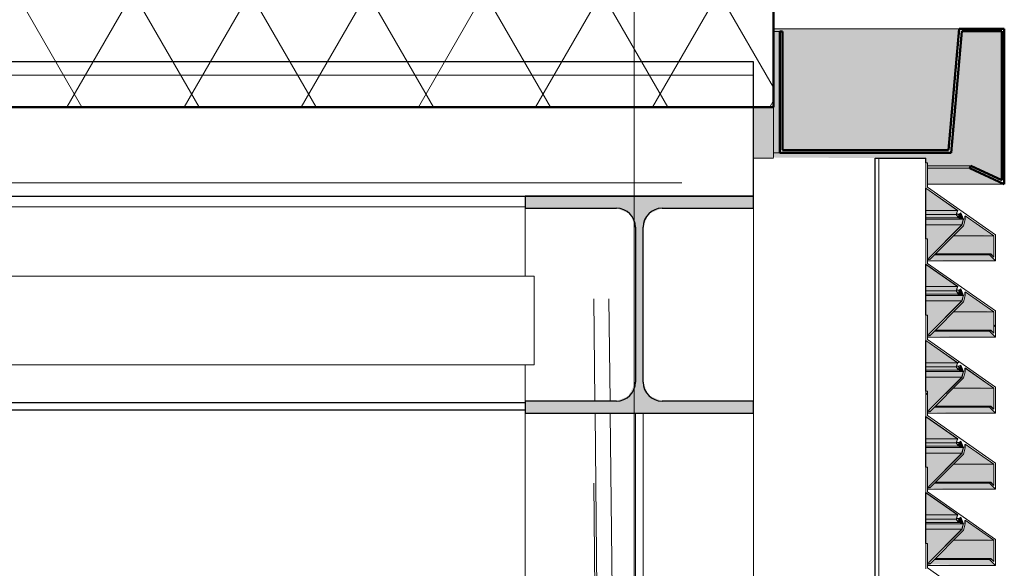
# Model space of a CAD drawing. Extents: x 50445 to 145605, y -10968 to 41989.
# Tile 331 of 338: x 129212 to 129988, y 22184 to 22616. Entities that reach past the tile are written whole.
import ezdxf

# ---------------------------------------------------------------- set-up
doc = ezdxf.new("R2010")
doc.units = 0
doc.header["$LTSCALE"] = 414.30304
doc.header["$MEASUREMENT"] = 0
for name, pattern in [('gestippeld', [6.35, 3.175, -3.175]), ('gestippeld_2_', [6.35, 3.175, -3.175]), ('stramien', [22.225, 12.7, -3.175, 3.175, -3.175])]:
    doc.linetypes.add(name, pattern=pattern)
doc.layers.get('0').update_dxf_attribs({"linetype": 'CONTINUOUS'})
for name, color, linetype, lineweight in [('A-DETL-LLIN', 3, 'CONTINUOUS', 18), ('A-FLOR-OTLN', 6, 'CONTINUOUS', 18), ('A-FLOR-OVHD', 8, 'gestippeld_2_', 18), ('A-GENM', 6, 'CONTINUOUS', 18), ('A-ROOF', 4, 'CONTINUOUS', 18), ('A-ROOF-PATT', 8, 'CONTINUOUS', 18), ('S-BEAM', 4, 'CONTINUOUS', 18), ('S-COLS', 6, 'CONTINUOUS', 18), ('S-COLS-HIDN', 5, 'gestippeld_2_', 18), ('S-GRID', 1, 'CONTINUOUS', 18)]:
    doc.layers.add(name, color=color, linetype=linetype, lineweight=lineweight)
pattern_1 = [(45, (33645.6, 9397.6), (-449.013, 449.013), []), (45, (33804.3, 9397.6), (6e-14, 898.026), []), (45, (33486.8, 9397.6), (6e-14, 898.026), [])]

# ---------------------------------------------------------------- blocks, each defined once
blk = doc.blocks.new('21_KU_schoepenwand element techniekruimte 285 mm hoek laag - Type-2483130-plotview doorsnede C C  -  1 op 100')
at = {"layer": 'A-GENM'}
h = blk.add_hatch(color=256, dxfattribs=at)
h.paths.add_polyline_path([(48771.75, 21798.7), (48746.77, 21816.19), (48746.77, 21798.7), (48748.15, 21798.7)], flags=0)
h.paths.add_polyline_path([(48706.6, 21798.7), (48706.77, 21798.7), (48706.6, 21816.3)], flags=0)
h = blk.add_hatch(color=256, dxfattribs=at)
h.paths.add_polyline_path([(48746.77, 21795.49), (48770.73, 21795.9), (48770.73, 21798.7), (48746.77, 21798.7)], flags=0)
h.paths.add_polyline_path([(48706.6, 21795.49), (48706.77, 21795.49), (48706.6, 21798.7)], flags=0)
h = blk.add_hatch(color=256, dxfattribs=at)
h.paths.add_polyline_path([(48772.52, 21792.83), (48770.58, 21795.49), (48746.77, 21795.49), (48746.77, 21792.83), (48771.89, 21792.83)], flags=0)
h.paths.add_polyline_path([(48706.6, 21792.83), (48706.77, 21792.83), (48706.6, 21795.49)], flags=0)
h = blk.add_hatch(color=256, dxfattribs=at)
h.paths.add_polyline_path([(48801.61, 21758.95), (48801.49, 21759.22), (48800.37, 21760.19)], flags=0)
h.paths.add_polyline_path([(48749.7, 21760), (48749.77, 21760.08), (48748.85, 21760.99), (48775.28, 21787.42), (48775.13, 21787.42), (48748.85, 21760.84)], flags=0)
h.paths.add_polyline_path([(48800.37, 21762.03), (48799.33, 21779.5), (48800.22, 21778.77), (48800.23, 21762.1)], flags=0)
h.paths.add_polyline_path([(48776.18, 21791.79), (48776.26, 21791.95), (48775.28, 21794.07)], flags=0)
h.paths.add_polyline_path([(48772.52, 21792.83), (48771.89, 21793.9), (48771.89, 21795.75), (48770.73, 21795.29), (48771.89, 21793.69)], flags=0)
h.paths.add_polyline_path([(48772.42, 21795.9), (48772.55, 21795.98), (48771.89, 21798.09)], flags=0)
h.paths.add_polyline_path([(48771.92, 21798.58), (48771.89, 21798.7), (48771.89, 21798.6)], flags=0)
h = blk.add_hatch(color=256, dxfattribs=at)
h.paths.add_polyline_path([(48772.42, 21795.9), (48771.1, 21796.91), (48771.89, 21795.79)], flags=0)
h.paths.add_polyline_path([(48774.3, 21791.79), (48776.18, 21791.79), (48774.16, 21796.82), (48772.56, 21795.9), (48771.75, 21792.83), (48774.16, 21791.79)], flags=0)
for points in [[(48775.13, 21787.42), (48775.13, 21791.79), (48746.77, 21791.79), (48746.77, 21787.42), (48771.89, 21787.42)], [(48748.71, 21760.99), (48775.13, 21787.42), (48746.77, 21787.42), (48746.77, 21776.3), (48748.15, 21776.3), (48748.15, 21760.99)], [(48777.73, 21778.77), (48799.18, 21779.5), (48777.58, 21794.31), (48776.54, 21791.77), (48777.58, 21791.05), (48775.13, 21785.29), (48768.61, 21778.77), (48776.54, 21778.77)], [(48800.22, 21762.1), (48800.22, 21778.77), (48768.61, 21778.77), (48754.34, 21764.5), (48797.05, 21763.65), (48800.18, 21762.12)], [(48796.91, 21763.65), (48797.05, 21764.5), (48776.54, 21763.65)], [(48797.05, 21758.95), (48801.61, 21758.95), (48796.91, 21763.65), (48753.5, 21763.65), (48748.71, 21760), (48776.54, 21758.95)], [(48777.73, 21718.77), (48799.18, 21719.5), (48777.58, 21734.31), (48776.54, 21731.77), (48777.58, 21731.05), (48775.13, 21725.29), (48768.61, 21718.77), (48776.54, 21718.77)], [(48775.13, 21727.42), (48775.13, 21731.79), (48746.77, 21731.79), (48746.77, 21727.42), (48771.89, 21727.42)], [(48748.15, 21700.99), (48749.84, 21702.13), (48775.13, 21727.42), (48746.77, 21727.42), (48746.77, 21716.3), (48748.15, 21716.3)], [(48800.22, 21702.1), (48800.22, 21718.77), (48768.61, 21718.77), (48754.34, 21704.5), (48797.05, 21703.65), (48800.18, 21702.12)], [(48797.05, 21698.95), (48801.61, 21698.95), (48796.91, 21703.65), (48753.5, 21703.65), (48748.71, 21700), (48776.54, 21698.95)], [(48796.91, 21703.65), (48797.05, 21704.5), (48776.54, 21703.65)], [(48775.13, 21667.42), (48775.13, 21671.79), (48746.77, 21671.79), (48746.77, 21667.42), (48771.89, 21667.42)], [(48777.73, 21658.77), (48799.18, 21659.5), (48777.58, 21674.31), (48776.54, 21671.77), (48777.58, 21671.05), (48775.13, 21665.29), (48768.61, 21658.77), (48776.54, 21658.77)], [(48748.71, 21640.99), (48775.13, 21667.42), (48746.77, 21667.42), (48746.77, 21656.3), (48748.15, 21656.3), (48748.15, 21640.99)], [(48800.22, 21642.1), (48800.22, 21658.77), (48768.61, 21658.77), (48754.34, 21644.5), (48797.05, 21643.65), (48800.18, 21642.12)], [(48797.05, 21638.95), (48801.61, 21638.95), (48796.91, 21643.65), (48753.5, 21643.65), (48748.71, 21640), (48776.54, 21638.95)], [(48796.91, 21643.65), (48797.05, 21644.5), (48776.54, 21643.65)], [(48775.13, 21607.42), (48775.13, 21611.79), (48746.77, 21611.79), (48746.77, 21607.42), (48771.89, 21607.42)], [(48800.22, 21598.77), (48777.58, 21614.31), (48776.54, 21611.77), (48777.58, 21611.05), (48775.13, 21605.29), (48768.61, 21598.77), (48777.73, 21598.77)], [(48748.15, 21580.99), (48749.84, 21582.13), (48775.13, 21607.42), (48746.77, 21607.42), (48746.77, 21596.3), (48748.15, 21596.3), (48748.15, 21592.28)], [(48800.22, 21582.1), (48800.22, 21598.77), (48768.61, 21598.77), (48754.34, 21584.5), (48797.05, 21583.65), (48800.18, 21582.12)], [(48797.05, 21578.95), (48801.61, 21578.95), (48796.91, 21583.65), (48753.5, 21583.65), (48748.71, 21580), (48776.54, 21578.95)], [(48777.73, 21538.77), (48799.18, 21539.5), (48777.58, 21554.31), (48776.54, 21551.77), (48777.58, 21551.05), (48775.13, 21545.29), (48768.61, 21538.77), (48776.54, 21538.77)], [(48775.13, 21547.42), (48775.13, 21551.79), (48746.77, 21551.79), (48746.77, 21547.42), (48771.89, 21547.42)], [(48748.71, 21520.99), (48775.13, 21547.42), (48746.77, 21547.42), (48746.77, 21536.3), (48748.15, 21536.3), (48748.15, 21520.99)], [(48800.22, 21522.1), (48800.22, 21538.77), (48768.61, 21538.77), (48754.34, 21524.5), (48797.05, 21523.65), (48800.18, 21522.12)], [(48797.05, 21518.95), (48801.61, 21518.95), (48796.91, 21523.65), (48753.5, 21523.65), (48748.71, 21520), (48776.54, 21518.95)], [(48796.91, 21523.65), (48797.05, 21524.5), (48776.54, 21523.65)]]:
    blk.add_hatch(color=256, dxfattribs=at).paths.add_polyline_path(points, flags=0)
h = blk.add_hatch(color=256, dxfattribs=at)
h.paths.add_polyline_path([(48771.75, 21738.7), (48746.77, 21756.19), (48746.77, 21738.7), (48748.15, 21738.7)], flags=0)
h.paths.add_polyline_path([(48706.6, 21738.7), (48706.77, 21738.7), (48706.6, 21756.3)], flags=0)
h = blk.add_hatch(color=256, dxfattribs=at)
h.paths.add_polyline_path([(48746.77, 21735.49), (48770.73, 21735.9), (48770.73, 21738.7), (48746.77, 21738.7)], flags=0)
h.paths.add_polyline_path([(48706.6, 21735.49), (48706.77, 21735.49), (48706.6, 21738.7)], flags=0)
h = blk.add_hatch(color=256, dxfattribs=at)
h.paths.add_polyline_path([(48706.6, 21732.83), (48706.77, 21732.83), (48706.6, 21735.36)], flags=0)
h.paths.add_polyline_path([(48771.89, 21732.83), (48771.89, 21733.69), (48770.58, 21735.49), (48746.77, 21735.36), (48746.77, 21732.83), (48770.73, 21732.83)], flags=0)
h = blk.add_hatch(color=256, dxfattribs=at)
h.paths.add_polyline_path([(48801.61, 21698.95), (48801.49, 21699.22), (48800.37, 21700.19)], flags=0)
h.paths.add_polyline_path([(48749.7, 21700), (48749.77, 21700.08), (48748.85, 21700.99), (48775.28, 21727.42), (48775.13, 21727.42), (48748.85, 21700.84)], flags=0)
h.paths.add_polyline_path([(48800.37, 21702.03), (48799.33, 21719.5), (48800.22, 21718.77), (48800.23, 21702.1)], flags=0)
h.paths.add_polyline_path([(48776.18, 21731.79), (48776.26, 21731.95), (48775.28, 21734.07)], flags=0)
h.paths.add_polyline_path([(48772.52, 21732.83), (48771.89, 21733.9), (48771.89, 21735.75), (48770.73, 21735.29), (48771.89, 21733.69)], flags=0)
h.paths.add_polyline_path([(48772.42, 21735.9), (48772.55, 21735.98), (48771.89, 21738.09)], flags=0)
h.paths.add_polyline_path([(48771.92, 21738.58), (48771.89, 21738.7), (48771.89, 21738.6)], flags=0)
h = blk.add_hatch(color=256, dxfattribs=at)
h.paths.add_polyline_path([(48772.42, 21735.9), (48771.1, 21736.91), (48771.89, 21735.79)], flags=0)
h.paths.add_polyline_path([(48772.52, 21731.79), (48776.18, 21731.79), (48774.16, 21736.82), (48772.58, 21735.36), (48771.75, 21732.83), (48771.89, 21731.79)], flags=0)
h = blk.add_hatch(color=256, dxfattribs=at)
h.paths.add_polyline_path([(48771.75, 21678.7), (48746.77, 21696.19), (48746.77, 21678.7), (48748.15, 21678.7)], flags=0)
h.paths.add_polyline_path([(48706.6, 21678.7), (48706.77, 21678.7), (48706.6, 21696.3)], flags=0)
h = blk.add_hatch(color=256, dxfattribs=at)
h.paths.add_polyline_path([(48746.77, 21675.49), (48770.73, 21675.9), (48770.73, 21678.7), (48746.77, 21678.7)], flags=0)
h.paths.add_polyline_path([(48706.6, 21675.49), (48706.77, 21675.49), (48706.6, 21678.7)], flags=0)
h = blk.add_hatch(color=256, dxfattribs=at)
h.paths.add_polyline_path([(48801.61, 21638.95), (48801.49, 21639.22), (48800.37, 21640.19)], flags=0)
h.paths.add_polyline_path([(48749.7, 21640), (48749.77, 21640.08), (48748.85, 21640.99), (48775.28, 21667.42), (48775.13, 21667.42), (48748.85, 21640.84)], flags=0)
h.paths.add_polyline_path([(48800.37, 21642.03), (48799.33, 21659.5), (48800.22, 21658.77), (48800.23, 21642.1)], flags=0)
h.paths.add_polyline_path([(48776.18, 21671.79), (48776.26, 21671.95), (48775.28, 21674.07)], flags=0)
h.paths.add_polyline_path([(48772.52, 21672.83), (48771.89, 21673.9), (48771.89, 21675.75), (48770.73, 21675.29), (48771.89, 21673.69)], flags=0)
h.paths.add_polyline_path([(48772.42, 21675.9), (48772.55, 21675.98), (48771.89, 21678.09)], flags=0)
h.paths.add_polyline_path([(48771.92, 21678.58), (48771.89, 21678.7), (48771.89, 21678.6)], flags=0)
h = blk.add_hatch(color=256, dxfattribs=at)
h.paths.add_polyline_path([(48772.52, 21672.83), (48770.58, 21675.49), (48746.77, 21675.49), (48746.77, 21672.83), (48771.89, 21672.83)], flags=0)
h.paths.add_polyline_path([(48706.6, 21672.83), (48706.77, 21672.83), (48706.6, 21675.49)], flags=0)
h = blk.add_hatch(color=256, dxfattribs=at)
h.paths.add_polyline_path([(48772.42, 21675.9), (48771.1, 21676.91), (48771.89, 21675.79)], flags=0)
h.paths.add_polyline_path([(48774.3, 21671.79), (48776.18, 21671.79), (48774.16, 21676.82), (48772.59, 21675.18), (48771.75, 21672.83), (48774.16, 21671.79)], flags=0)
h = blk.add_hatch(color=256, dxfattribs=at)
h.paths.add_polyline_path([(48771.75, 21618.7), (48746.77, 21636.19), (48746.77, 21618.7), (48748.15, 21618.7)], flags=0)
h.paths.add_polyline_path([(48706.6, 21618.7), (48706.77, 21618.7), (48706.6, 21636.3)], flags=0)
h = blk.add_hatch(color=256, dxfattribs=at)
h.paths.add_polyline_path([(48746.77, 21615.49), (48770.73, 21615.9), (48770.73, 21618.7), (48746.77, 21618.7)], flags=0)
h.paths.add_polyline_path([(48706.6, 21615.49), (48706.77, 21615.49), (48706.6, 21618.7)], flags=0)
h = blk.add_hatch(color=256, dxfattribs=at)
h.paths.add_polyline_path([(48801.61, 21578.95), (48801.49, 21579.22), (48800.37, 21580.19)], flags=0)
h.paths.add_polyline_path([(48749.7, 21580), (48749.77, 21580.08), (48748.85, 21580.99), (48775.28, 21607.42), (48775.13, 21607.42), (48748.85, 21580.84)], flags=0)
h.paths.add_polyline_path([(48800.37, 21582.03), (48799.33, 21599.5), (48800.22, 21598.77), (48800.23, 21582.1)], flags=0)
h.paths.add_polyline_path([(48776.18, 21611.79), (48776.26, 21611.95), (48775.28, 21614.07)], flags=0)
h.paths.add_polyline_path([(48772.52, 21612.83), (48771.89, 21613.9), (48771.89, 21615.75), (48770.73, 21615.29), (48771.89, 21613.69)], flags=0)
h.paths.add_polyline_path([(48772.42, 21615.9), (48772.55, 21615.98), (48771.89, 21618.09)], flags=0)
h.paths.add_polyline_path([(48771.92, 21618.58), (48771.89, 21618.7), (48771.89, 21618.6)], flags=0)
h = blk.add_hatch(color=256, dxfattribs=at)
h.paths.add_polyline_path([(48772.42, 21615.9), (48771.1, 21616.91), (48771.89, 21615.79)], flags=0)
h.paths.add_polyline_path([(48774.3, 21611.79), (48776.18, 21611.79), (48774.16, 21616.82), (48772.56, 21615.9), (48771.75, 21612.83), (48774.16, 21611.79)], flags=0)
h = blk.add_hatch(color=256, dxfattribs=at)
h.paths.add_polyline_path([(48772.52, 21612.83), (48770.58, 21615.49), (48746.77, 21615.49), (48746.77, 21612.83), (48771.89, 21612.83)], flags=0)
h.paths.add_polyline_path([(48706.6, 21612.83), (48706.77, 21612.83), (48706.6, 21615.49)], flags=0)
h = blk.add_hatch(color=256, dxfattribs=at)
h.paths.add_polyline_path([(48771.75, 21558.7), (48746.77, 21576.19), (48746.77, 21558.7), (48748.15, 21558.7)], flags=0)
h.paths.add_polyline_path([(48706.6, 21558.7), (48706.77, 21558.7), (48706.6, 21576.3)], flags=0)
h = blk.add_hatch(color=256, dxfattribs=at)
h.paths.add_polyline_path([(48746.77, 21555.49), (48770.73, 21555.9), (48770.73, 21558.7), (48746.77, 21558.7)], flags=0)
h.paths.add_polyline_path([(48706.6, 21555.49), (48706.77, 21555.49), (48706.6, 21558.7)], flags=0)
h = blk.add_hatch(color=256, dxfattribs=at)
h.paths.add_polyline_path([(48772.52, 21552.83), (48770.58, 21555.49), (48746.77, 21555.49), (48746.77, 21552.83), (48771.89, 21552.83)], flags=0)
h.paths.add_polyline_path([(48706.6, 21552.83), (48706.77, 21552.83), (48706.6, 21555.49)], flags=0)
h = blk.add_hatch(color=256, dxfattribs=at)
h.paths.add_polyline_path([(48801.61, 21518.95), (48801.49, 21519.22), (48800.37, 21520.19)], flags=0)
h.paths.add_polyline_path([(48749.7, 21520), (48749.77, 21520.08), (48748.85, 21520.99), (48775.28, 21547.42), (48775.13, 21547.42), (48748.85, 21520.84)], flags=0)
h.paths.add_polyline_path([(48800.37, 21522.03), (48799.33, 21539.5), (48800.22, 21538.77), (48800.23, 21522.1)], flags=0)
h.paths.add_polyline_path([(48776.18, 21551.79), (48776.26, 21551.95), (48775.28, 21554.07)], flags=0)
h.paths.add_polyline_path([(48772.52, 21552.83), (48771.89, 21553.9), (48771.89, 21555.75), (48770.73, 21555.29), (48771.89, 21553.69)], flags=0)
h.paths.add_polyline_path([(48772.42, 21555.9), (48772.55, 21555.98), (48771.89, 21558.09)], flags=0)
h.paths.add_polyline_path([(48771.92, 21558.58), (48771.89, 21558.7), (48771.89, 21558.6)], flags=0)
h = blk.add_hatch(color=256, dxfattribs=at)
h.paths.add_polyline_path([(48772.42, 21555.9), (48771.1, 21556.91), (48771.89, 21555.79)], flags=0)
h.paths.add_polyline_path([(48775.28, 21551.79), (48776.18, 21551.79), (48774.16, 21556.82), (48772.56, 21555.9), (48771.75, 21552.83), (48775.13, 21551.79)], flags=0)
for p, q in [((48771.75, 21798.7), (48746.77, 21816.19)), ((48771.75, 21798.7), (48746.77, 21798.7)), ((48770.58, 21795.49), (48746.77, 21795.49)), ((48770.58, 21795.49), (48771.75, 21798.7)), ((48772.52, 21792.83), (48770.58, 21795.49)), ((48772.42, 21795.9), (48770.73, 21795.9)), ((48772.58, 21795.5), (48773.38, 21793.46)), ((48776.18, 21791.79), (48774.16, 21796.91)), ((48772.52, 21792.83), (48746.77, 21792.83)), ((48776.18, 21791.79), (48746.77, 21791.79)), ((48775.13, 21787.42), (48746.77, 21787.42)), ((48748.71, 21760.99), (48775.13, 21787.42)), ((48773.38, 21793.46), (48772.52, 21792.83)), ((48775.13, 21787.42), (48776.18, 21791.79)), ((48777.58, 21794.32), (48777.58, 21791.67)), ((48800.22, 21778.77), (48777.69, 21794.54)), ((48768.61, 21778.77), (48800.22, 21778.77)), ((48800.22, 21762.1), (48800.22, 21778.77)), ((48797.75, 21764.5), (48754.34, 21764.5)), ((48796.91, 21763.65), (48797.75, 21764.5)), ((48797.75, 21764.5), (48800.08, 21762.17)), ((48771.75, 21738.7), (48746.77, 21756.19)), ((48749.7, 21760), (48747.94, 21760)), ((48801.61, 21758.95), (48748.02, 21758.95)), ((48796.91, 21763.65), (48753.5, 21763.65)), ((48801.61, 21758.95), (48796.91, 21763.65)), ((48771.75, 21738.7), (48746.77, 21738.7)), ((48770.58, 21735.49), (48746.77, 21735.49)), ((48772.52, 21732.83), (48746.77, 21732.83)), ((48770.58, 21735.49), (48771.75, 21738.7)), ((48772.52, 21732.83), (48770.58, 21735.49)), ((48772.42, 21735.9), (48770.73, 21735.9)), ((48773.38, 21733.46), (48772.52, 21732.83)), ((48772.63, 21735.36), (48773.38, 21733.46)), ((48776.18, 21731.79), (48774.16, 21736.91)), ((48777.58, 21734.32), (48777.58, 21731.67)), ((48800.22, 21718.77), (48777.69, 21734.54)), ((48776.18, 21731.79), (48746.77, 21731.79)), ((48775.13, 21727.42), (48746.77, 21727.42)), ((48748.71, 21700.99), (48775.13, 21727.42)), ((48775.13, 21727.42), (48776.18, 21731.79)), ((48768.61, 21718.77), (48800.22, 21718.77)), ((48800.22, 21702.1), (48800.22, 21718.77)), ((48796.91, 21703.65), (48753.5, 21703.65)), ((48797.75, 21704.5), (48754.34, 21704.5)), ((48796.91, 21703.65), (48797.75, 21704.5)), ((48801.61, 21698.95), (48796.91, 21703.65)), ((48797.75, 21704.5), (48800.08, 21702.17)), ((48771.75, 21678.7), (48746.77, 21696.19)), ((48749.7, 21700), (48747.94, 21700)), ((48801.61, 21698.95), (48748.02, 21698.95)), ((48771.75, 21678.7), (48746.77, 21678.7)), ((48770.58, 21675.49), (48771.75, 21678.7)), ((48770.58, 21675.49), (48746.77, 21675.49)), ((48772.52, 21672.83), (48746.77, 21672.83)), ((48776.18, 21671.79), (48746.77, 21671.79)), ((48772.52, 21672.83), (48770.58, 21675.49)), ((48772.42, 21675.9), (48770.73, 21675.9)), ((48773.38, 21673.46), (48772.52, 21672.83)), ((48772.58, 21675.5), (48773.38, 21673.46)), ((48776.18, 21671.79), (48774.16, 21676.91)), ((48775.13, 21667.42), (48776.18, 21671.79)), ((48777.58, 21674.32), (48777.58, 21671.67)), ((48800.22, 21658.77), (48777.69, 21674.54)), ((48775.13, 21667.42), (48746.77, 21667.42)), ((48748.71, 21640.99), (48775.13, 21667.42)), ((48768.61, 21658.77), (48800.22, 21658.77)), ((48800.22, 21642.1), (48800.22, 21658.77)), ((48749.7, 21640), (48747.94, 21640)), ((48796.91, 21643.65), (48753.5, 21643.65)), ((48797.75, 21644.5), (48754.34, 21644.5)), ((48796.91, 21643.65), (48797.75, 21644.5)), ((48801.61, 21638.95), (48796.91, 21643.65)), ((48797.75, 21644.5), (48800.08, 21642.17)), ((48771.75, 21618.7), (48746.77, 21636.19)), ((48801.61, 21638.95), (48748.02, 21638.95)), ((48771.75, 21618.7), (48746.77, 21618.7)), ((48770.58, 21615.49), (48771.75, 21618.7)), ((48776.18, 21611.79), (48774.16, 21616.91)), ((48770.58, 21615.49), (48746.77, 21615.49)), ((48772.52, 21612.83), (48746.77, 21612.83)), ((48776.18, 21611.79), (48746.77, 21611.79)), ((48772.52, 21612.83), (48770.58, 21615.49)), ((48772.42, 21615.9), (48770.73, 21615.9)), ((48773.38, 21613.46), (48772.52, 21612.83)), ((48772.58, 21615.5), (48773.38, 21613.46)), ((48775.13, 21607.42), (48776.18, 21611.79)), ((48777.58, 21614.32), (48777.58, 21611.67)), ((48800.22, 21598.77), (48777.69, 21614.54)), ((48775.13, 21607.42), (48746.77, 21607.42)), ((48748.71, 21580.99), (48775.13, 21607.42)), ((48768.61, 21598.77), (48800.22, 21598.77)), ((48800.22, 21582.1), (48800.22, 21598.77)), ((48749.7, 21580), (48747.94, 21580)), ((48801.61, 21578.95), (48748.02, 21578.95)), ((48796.91, 21583.65), (48753.5, 21583.65)), ((48797.75, 21584.5), (48754.34, 21584.5)), ((48796.91, 21583.65), (48797.75, 21584.5)), ((48801.61, 21578.95), (48796.91, 21583.65)), ((48797.75, 21584.5), (48800.08, 21582.17)), ((48771.75, 21558.7), (48746.77, 21576.19)), ((48771.75, 21558.7), (48746.77, 21558.7)), ((48770.58, 21555.49), (48746.77, 21555.49)), ((48770.58, 21555.49), (48771.75, 21558.7)), ((48772.52, 21552.83), (48770.58, 21555.49)), ((48772.42, 21555.9), (48770.73, 21555.9)), ((48772.58, 21555.5), (48773.38, 21553.46)), ((48776.18, 21551.79), (48774.16, 21556.91)), ((48777.58, 21554.32), (48777.58, 21551.67)), ((48800.22, 21538.77), (48777.69, 21554.54)), ((48772.52, 21552.83), (48746.77, 21552.83)), ((48776.18, 21551.79), (48746.77, 21551.79)), ((48775.13, 21547.42), (48746.77, 21547.42)), ((48748.71, 21520.99), (48775.13, 21547.42)), ((48773.38, 21553.46), (48772.52, 21552.83)), ((48775.13, 21547.42), (48776.18, 21551.79)), ((48768.61, 21538.77), (48800.22, 21538.77)), ((48800.22, 21522.1), (48800.22, 21538.77)), ((48796.91, 21523.65), (48753.5, 21523.65)), ((48797.75, 21524.5), (48754.34, 21524.5)), ((48796.91, 21523.65), (48797.75, 21524.5)), ((48801.61, 21518.95), (48796.91, 21523.65)), ((48797.75, 21524.5), (48800.08, 21522.17)), ((48749.7, 21520), (48747.94, 21520)), ((48801.61, 21518.95), (48748.02, 21518.95))]:
    blk.add_line(p, q, dxfattribs=at)
blk = doc.blocks.new('21_KU_schoepenwand element techniekruimte 1833 mm - Type-2526270-plotview doorsnede C C  -  1 op 100')
at = {"layer": 'A-GENM'}
h = blk.add_hatch(dxfattribs=at)
h.set_pattern_fill('FP_13', color=256, style=0, pattern_type=2)
h.set_pattern_definition(pattern_1)
h.paths.add_polyline_path([(48772.56, 21735.9), (48770.83, 21735.36), (48772.67, 21732.83), (48772.58, 21735.36)], flags=0)
h.paths.add_polyline_path([(48771.89, 21738.7), (48772.56, 21735.9), (48774.3, 21736.91)], flags=0)
h.paths.add_polyline_path([(48776.33, 21731.79), (48775.28, 21727.42), (48748.85, 21700.99), (48749.84, 21700), (48776.54, 21726.7), (48777.73, 21731.66)], flags=0)
h.paths.add_polyline_path([(48777.73, 21734.62), (48774.92, 21735.36), (48776.33, 21731.79)], flags=0)
h.paths.add_polyline_path([(48801.75, 21698.95), (48801.75, 21719.5), (48748.15, 21757.03), (48748.15, 21776.3), (48746.77, 21776.3), (48746.77, 21756.3), (48800.37, 21718.77), (48800.37, 21702.03), (48797.05, 21703.65)], flags=0)
h = blk.add_hatch(dxfattribs=at)
h.set_pattern_fill('FP_13', color=256, style=0, pattern_type=2)
h.set_pattern_definition(pattern_1)
h.paths.add_polyline_path([(48772.56, 21675.9), (48770.73, 21675.49), (48772.67, 21672.83)], flags=0)
h.paths.add_polyline_path([(48771.89, 21678.7), (48772.56, 21675.9), (48774.3, 21676.91)], flags=0)
h.paths.add_polyline_path([(48776.33, 21671.79), (48775.28, 21667.42), (48748.85, 21640.99), (48749.84, 21640), (48776.54, 21666.7), (48777.73, 21671.66)], flags=0)
h.paths.add_polyline_path([(48777.73, 21674.62), (48774.3, 21676.91), (48776.33, 21671.79)], flags=0)
h.paths.add_polyline_path([(48801.75, 21638.95), (48801.75, 21659.5), (48748.15, 21697.03), (48748.15, 21716.3), (48746.77, 21716.3), (48746.77, 21696.3), (48800.37, 21658.77), (48800.37, 21642.03), (48797.05, 21643.65)], flags=0)
h = blk.add_hatch(dxfattribs=at)
h.set_pattern_fill('FP_13', color=256, style=0, pattern_type=2)
h.set_pattern_definition(pattern_1)
h.paths.add_polyline_path([(48772.56, 21615.9), (48770.73, 21615.49), (48772.67, 21612.83)], flags=0)
h.paths.add_polyline_path([(48771.89, 21618.7), (48772.56, 21615.9), (48774.3, 21616.91)], flags=0)
h.paths.add_polyline_path([(48776.33, 21611.79), (48775.28, 21607.42), (48748.85, 21580.99), (48749.84, 21580), (48776.54, 21606.7), (48777.73, 21611.66)], flags=0)
h.paths.add_polyline_path([(48777.73, 21614.62), (48774.3, 21616.91), (48776.33, 21611.79)], flags=0)
h.paths.add_polyline_path([(48801.75, 21578.95), (48801.75, 21599.5), (48748.15, 21637.03), (48748.15, 21656.3), (48746.77, 21656.3), (48746.77, 21636.3), (48800.37, 21598.77), (48800.37, 21582.03), (48797.05, 21583.65)], flags=0)
at = {"layer": 'S-COLS-HIDN', "linetype": 'Continuous'}
h = blk.add_hatch(dxfattribs=at)
h.set_pattern_fill('FP_13', color=256, style=0, pattern_type=2)
h.set_pattern_definition(pattern_1)
h.paths.add_polyline_path([(48772.56, 21795.9), (48770.73, 21795.49), (48772.67, 21792.83)], flags=0)
h.paths.add_polyline_path([(48771.89, 21798.7), (48772.56, 21795.9), (48774.3, 21796.91)], flags=0)
h.paths.add_polyline_path([(48776.33, 21791.79), (48775.28, 21787.42), (48748.85, 21760.99), (48749.84, 21760), (48776.54, 21786.7), (48777.73, 21791.66)], flags=0)
h.paths.add_polyline_path([(48777.73, 21794.62), (48774.3, 21796.91), (48776.33, 21791.79)], flags=0)
h.paths.add_polyline_path([(48801.75, 21758.95), (48801.75, 21779.5), (48748.15, 21817.03), (48748.15, 21836.3), (48746.77, 21836.3), (48746.77, 21816.3), (48800.37, 21778.77), (48800.37, 21762.03), (48797.05, 21763.65)], flags=0)
at = {"layer": 'A-GENM'}
for p, q in [((48748.15, 21836.3), (48746.77, 21836.3)), ((48746.77, 21836.3), (48746.77, 21816.3)), ((48748.15, 21817.03), (48748.15, 21836.3)), ((48746.77, 21816.3), (48771.89, 21798.7)), ((48801.75, 21779.5), (48748.15, 21817.03)), ((48771.89, 21798.7), (48770.73, 21795.49)), ((48770.73, 21795.49), (48772.67, 21792.83)), ((48772.56, 21795.9), (48774.3, 21796.91)), ((48773.53, 21793.46), (48772.56, 21795.9)), ((48774.3, 21796.91), (48776.33, 21791.79)), ((48775.28, 21787.42), (48748.85, 21760.99)), ((48772.67, 21792.83), (48773.53, 21793.46)), ((48776.33, 21791.79), (48775.28, 21787.42)), ((48776.54, 21786.7), (48777.73, 21791.66)), ((48777.73, 21794.62), (48800.37, 21778.77)), ((48777.73, 21791.66), (48777.73, 21794.62)), ((48749.84, 21760), (48776.54, 21786.7)), ((48801.75, 21758.95), (48801.75, 21779.5)), ((48748.15, 21776.3), (48746.77, 21776.3)), ((48746.77, 21776.3), (48746.77, 21756.3)), ((48748.15, 21757.03), (48748.15, 21776.3)), ((48800.37, 21778.77), (48800.37, 21762.03)), ((48797.9, 21764.5), (48797.05, 21763.65)), ((48800.37, 21762.03), (48797.9, 21764.5)), ((48746.77, 21756.3), (48771.89, 21738.7)), ((48801.75, 21719.5), (48748.15, 21757.03)), ((48748.85, 21760.99), (48749.84, 21760)), ((48797.05, 21763.65), (48801.75, 21758.95)), ((48771.89, 21738.7), (48770.73, 21735.49)), ((48770.73, 21735.49), (48772.67, 21732.83)), ((48772.56, 21735.9), (48774.3, 21736.91)), ((48773.53, 21733.46), (48772.56, 21735.9)), ((48772.67, 21732.83), (48773.53, 21733.46)), ((48774.3, 21736.91), (48776.33, 21731.79)), ((48777.73, 21734.62), (48800.37, 21718.77)), ((48777.73, 21731.66), (48777.73, 21734.62)), ((48775.28, 21727.42), (48748.85, 21700.99)), ((48749.84, 21700), (48776.54, 21726.7)), ((48776.33, 21731.79), (48775.28, 21727.42)), ((48776.54, 21726.7), (48777.73, 21731.66)), ((48800.37, 21718.77), (48800.37, 21702.03)), ((48801.75, 21698.95), (48801.75, 21719.5)), ((48748.15, 21716.3), (48746.77, 21716.3)), ((48746.77, 21716.3), (48746.77, 21696.3)), ((48748.15, 21697.03), (48748.15, 21716.3)), ((48797.9, 21704.5), (48797.05, 21703.65)), ((48797.05, 21703.65), (48801.75, 21698.95)), ((48800.37, 21702.03), (48797.9, 21704.5)), ((48746.77, 21696.3), (48771.89, 21678.7)), ((48801.75, 21659.5), (48748.15, 21697.03)), ((48748.85, 21700.99), (48749.84, 21700)), ((48771.89, 21678.7), (48770.73, 21675.49)), ((48770.73, 21675.49), (48772.67, 21672.83)), ((48772.56, 21675.9), (48774.3, 21676.91)), ((48773.53, 21673.46), (48772.56, 21675.9)), ((48772.67, 21672.83), (48773.53, 21673.46)), ((48774.3, 21676.91), (48776.33, 21671.79)), ((48776.33, 21671.79), (48775.28, 21667.42)), ((48776.54, 21666.7), (48777.73, 21671.66)), ((48777.73, 21674.62), (48800.37, 21658.77)), ((48777.73, 21671.66), (48777.73, 21674.62)), ((48775.28, 21667.42), (48748.85, 21640.99)), ((48749.84, 21640), (48776.54, 21666.7)), ((48748.15, 21656.3), (48746.77, 21656.3)), ((48746.77, 21656.3), (48746.77, 21636.3)), ((48748.15, 21637.03), (48748.15, 21656.3)), ((48800.37, 21658.77), (48800.37, 21642.03)), ((48801.75, 21638.95), (48801.75, 21659.5)), ((48748.85, 21640.99), (48749.84, 21640)), ((48797.9, 21644.5), (48797.05, 21643.65)), ((48797.05, 21643.65), (48801.75, 21638.95)), ((48800.37, 21642.03), (48797.9, 21644.5)), ((48746.77, 21636.3), (48771.89, 21618.7)), ((48801.75, 21599.5), (48748.15, 21637.03)), ((48771.89, 21618.7), (48770.73, 21615.49)), ((48772.56, 21615.9), (48774.3, 21616.91)), ((48774.3, 21616.91), (48776.33, 21611.79)), ((48770.73, 21615.49), (48772.67, 21612.83)), ((48773.53, 21613.46), (48772.56, 21615.9)), ((48772.67, 21612.83), (48773.53, 21613.46)), ((48776.33, 21611.79), (48775.28, 21607.42)), ((48776.54, 21606.7), (48777.73, 21611.66)), ((48777.73, 21614.62), (48800.37, 21598.77)), ((48777.73, 21611.66), (48777.73, 21614.62)), ((48775.28, 21607.42), (48748.85, 21580.99)), ((48749.84, 21580), (48776.54, 21606.7)), ((48748.15, 21596.3), (48746.77, 21596.3)), ((48746.77, 21596.3), (48746.77, 21576.3)), ((48748.15, 21577.03), (48748.15, 21596.3)), ((48800.37, 21598.77), (48800.37, 21582.03)), ((48801.75, 21578.95), (48801.75, 21599.5)), ((48748.85, 21580.99), (48749.84, 21580)), ((48797.9, 21584.5), (48797.05, 21583.65)), ((48797.05, 21583.65), (48801.75, 21578.95)), ((48800.37, 21582.03), (48797.9, 21584.5)), ((48746.77, 21576.3), (48771.89, 21558.7)), ((48801.75, 21539.5), (48748.15, 21577.03)), ((48771.89, 21558.7), (48770.73, 21555.49)), ((48770.73, 21555.49), (48772.67, 21552.83)), ((48772.56, 21555.9), (48774.3, 21556.91)), ((48773.53, 21553.46), (48772.56, 21555.9)), ((48774.3, 21556.91), (48776.33, 21551.79)), ((48777.73, 21554.62), (48800.37, 21538.77)), ((48777.73, 21551.66), (48777.73, 21554.62)), ((48775.28, 21547.42), (48748.85, 21520.99)), ((48749.84, 21520), (48776.54, 21546.7)), ((48772.67, 21552.83), (48773.53, 21553.46)), ((48776.33, 21551.79), (48775.28, 21547.42)), ((48776.54, 21546.7), (48777.73, 21551.66)), ((48800.37, 21538.77), (48800.37, 21522.03)), ((48801.75, 21518.95), (48801.75, 21539.5)), ((48748.15, 21536.3), (48746.77, 21536.3)), ((48746.77, 21536.3), (48746.77, 21516.3)), ((48748.15, 21517.03), (48748.15, 21536.3)), ((48797.9, 21524.5), (48797.05, 21523.65)), ((48797.05, 21523.65), (48801.75, 21518.95)), ((48800.37, 21522.03), (48797.9, 21524.5)), ((48801.75, 21479.5), (48748.15, 21517.03)), ((48748.85, 21520.99), (48749.84, 21520))]:
    blk.add_line(p, q, dxfattribs=at)
at = {"layer": 'S-COLS', "lineweight": 25}
for p, q in [((48706.77, 21840), (48746.77, 21840)), ((48706.77, 19795.35), (48706.77, 21840)), ((48746.77, 21836.3), (48746.77, 21840)), ((48746.77, 21776.3), (48746.77, 21816.3)), ((48746.77, 21716.3), (48746.77, 21756.3)), ((48746.77, 21656.3), (48746.77, 21696.3)), ((48746.77, 21596.3), (48746.77, 21636.3)), ((48746.77, 21536.3), (48746.77, 21576.3))]:
    blk.add_line(p, q, dxfattribs=at)
at = {"layer": 'S-COLS-HIDN'}
for q in [(48709.77, 19794.44), (48709.77, 19720)]:
    blk.add_line((48709.77, 21840), q, dxfattribs=at)
blk = doc.blocks.new('28_3B_staal - balk - IPE - IPE100-2490579-plotview doorsnede C C  -  1 op 100')
at = {"layer": 'S-BEAM', "lineweight": 25}
for p, q in [((24059.78, 21647.34), (26430.76, 21647.34)), ((24059.78, 21641.64), (26430.76, 21641.64))]:
    blk.add_line(p, q, dxfattribs=at)
blk = doc.blocks.new('27_KU_isolatie dak techniekruimte - 27_KU_isolatie dak techniekruimte-2506214-plotview doorsnede C C  -  1 op 100')
at = {"layer": 'A-ROOF-PATT'}
h = blk.add_hatch(dxfattribs=at)
h.set_pattern_fill('FP_16', color=256, style=0, pattern_type=2)
h.set_pattern_definition([(60, (33645.57, 9437.6), (-46.18203, 80.01037), []), (120, (33737.97, 9437.6), (-92.38203, 0.01037), [])])
h.paths.add_polyline_path([(48562.91, 21880.22), (48626.6, 21880.22), (48626.6, 21980.23), (20906.6, 21980.23), (20906.6, 21880.22), (48284.62, 21880.22)], flags=0)
h = blk.add_hatch(color=256, dxfattribs=at)
h.paths.add_polyline_path([(20930.76, 21840), (20930.76, 21880.22), (20906.6, 21880.22), (20906.6, 21840)], flags=0)
h.paths.add_polyline_path([(48626.6, 21840), (48626.6, 21880.22), (48610.76, 21880.22), (48610.76, 21840)], flags=0)
at = {"layer": 'A-ROOF', "lineweight": 50}
for p, q in [((48626.6, 21880.22), (48626.6, 21980.23)), ((20906.6, 21880.22), (48626.6, 21880.22))]:
    blk.add_line(p, q, dxfattribs=at)
at = {"layer": 'A-ROOF'}
for p, q in [((48626.6, 21880.22), (48626.6, 21840.5)), ((48610.76, 21840), (48626.6, 21840))]:
    blk.add_line(p, q, dxfattribs=at)
blk = doc.blocks.new('27_KU_dakrand techniekruimte1 - 27_KU_dakrand techniekruimte-2509357-plotview doorsnede C C  -  1 op 100')
at = {"layer": 'A-ROOF-PATT'}
h = blk.add_hatch(dxfattribs=at)
h.set_pattern_fill('FP_13', color=256, style=0, pattern_type=2)
h.set_pattern_definition(pattern_1)
h.paths.add_polyline_path([(48808.6, 21819.5), (48808.6, 21942), (48772.98, 21942), (48764.6, 21846.19), (48633.6, 21846.19), (48633.6, 21939.91), (48631.6, 21939.91), (48631.6, 21844.19), (48766.6, 21844.19), (48774.98, 21940), (48806.6, 21940), (48806.6, 21822.63), (48782.25, 21833.99), (48781.41, 21832.17)], flags=0)
h.paths.add_polyline_path([(20724.6, 21819.5), (20751.79, 21832.17), (20750.94, 21833.99), (20726.6, 21822.63), (20726.6, 21940), (20758.22, 21940), (20766.6, 21844.19), (20901.6, 21844.19), (20901.6, 21939.91), (20899.6, 21939.91), (20899.6, 21846.19), (20768.6, 21846.19), (20760.22, 21942), (20724.6, 21942)], flags=0)
h = blk.add_hatch(color=256, dxfattribs=at)
h.paths.add_polyline_path([(20726.6, 21822.63), (20751.79, 21833.99), (20785.03, 21833.99), (20785.03, 21836.3), (20786.42, 21836.3), (20786.42, 21840), (20826.42, 21840), (20826.6, 21840.5), (20906.6, 21840.5), (20906.6, 21844.19), (20766.6, 21844.19), (20758.22, 21940), (20726.6, 21940), (20726.6, 21832.17)], flags=0)
h.paths.add_polyline_path([(48806.6, 21822.63), (48806.6, 21940), (48774.98, 21940), (48766.6, 21844.19), (48626.6, 21844.19), (48626.6, 21840.5), (48706.6, 21840), (48706.77, 21840), (48746.77, 21840), (48746.77, 21836.3), (48748.15, 21836.3), (48748.15, 21833.99), (48782.25, 21833.99), (48786.14, 21832.17)], flags=0)
h = blk.add_hatch(color=256, dxfattribs=at)
h.paths.add_polyline_path([(48764.6, 21846.19), (48772.98, 21942), (48626.6, 21942), (48626.6, 21939.91), (48633.6, 21939.91), (48633.6, 21846.19)], flags=0)
h.paths.add_polyline_path([(20768.6, 21846.19), (20899.6, 21846.19), (20899.6, 21939.91), (20906.6, 21939.91), (20906.6, 21942), (20760.22, 21942), (20768.37, 21848.79)], flags=0)
h = blk.add_hatch(color=256, dxfattribs=at)
h.paths.add_polyline_path([(20901.6, 21844.19), (20906.6, 21844.19), (20906.6, 21939.91), (20901.6, 21939.91), (20901.6, 21846.19)], flags=0)
h.paths.add_polyline_path([(48631.6, 21844.19), (48631.6, 21939.91), (48626.6, 21939.44), (48626.6, 21844.19)], flags=0)
h = blk.add_hatch(color=256, dxfattribs=at)
h.paths.add_polyline_path([(20785.03, 21832.17), (20785.03, 21833.99), (20750.94, 21833.99), (20751.79, 21832.17)], flags=0)
h.paths.add_polyline_path([(20826.42, 21832.17), (20826.6, 21832.17), (20826.42, 21833.99)], flags=0)
h.paths.add_polyline_path([(48781.41, 21832.17), (48781.41, 21833.99), (48748.15, 21833.99), (48748.15, 21832.17)], flags=0)
h = blk.add_hatch(color=256, dxfattribs=at)
h.paths.add_polyline_path([(20724.6, 21819.5), (20785.03, 21819.5), (20785.03, 21832.17), (20751.79, 21832.17), (20726.6, 21820.43)], flags=0)
h.paths.add_polyline_path([(48806.6, 21819.5), (48806.6, 21820.43), (48781.41, 21832.17), (48748.15, 21832.17), (48748.15, 21819.5), (48781.41, 21819.5)], flags=0)
h.paths.add_polyline_path([(20826.42, 21819.5), (20826.6, 21819.5), (20826.42, 21832.17)], flags=0)
at = {"layer": 'A-ROOF'}
for p, q in [((48772.98, 21942), (48626.6, 21942)), ((48631.6, 21939.91), (48626.6, 21939.91)), ((48626.6, 21844.19), (48631.6, 21844.19)), ((48782.25, 21833.99), (48748.15, 21833.99)), ((48781.41, 21832.17), (48748.15, 21832.17)), ((48808.6, 21819.5), (48747.98, 21819.5))]:
    blk.add_line(p, q, dxfattribs=at)
at = {"layer": 'A-ROOF', "lineweight": 50}
for p, q in [((48631.6, 21939.91), (48631.6, 21844.19)), ((48633.6, 21939.91), (48631.6, 21939.91)), ((48633.6, 21846.19), (48633.6, 21939.91)), ((48772.98, 21942), (48764.6, 21846.19)), ((48766.6, 21844.19), (48774.98, 21940)), ((48808.6, 21942), (48772.98, 21942)), ((48774.98, 21940), (48806.6, 21940)), ((48806.6, 21940), (48806.6, 21822.63)), ((48808.6, 21819.5), (48808.6, 21942)), ((48631.6, 21844.19), (48766.6, 21844.19)), ((48764.6, 21846.19), (48633.6, 21846.19)), ((48782.25, 21833.99), (48781.41, 21832.17)), ((48806.6, 21822.63), (48782.25, 21833.99)), ((48781.41, 21832.17), (48808.6, 21819.5))]:
    blk.add_line(p, q, dxfattribs=at)
blk = doc.blocks.new('28_ABT-C_staal_HFLeq_ligger - HFLeq70x70x7-V25-plotview doorsnede C C  -  1 op 100')
at = {"layer": 'S-BEAM', "color": 170, "lineweight": 5}
for p, q in [((26437.96, 21747), (23491.65, 21747)), ((26437.96, 21747), (26437.96, 21677)), ((24148.88, 21677), (26437.96, 21677))]:
    blk.add_line(p, q, dxfattribs=at)
blk = doc.blocks.new('28_ABT-C_staal_HEA_kolom - HEA180-V29-plotview doorsnede C C  -  1 op 100')
at = {"layer": 'S-COLS', "color": 170, "lineweight": 5}
for p, q in [((48430.76, 21800.5), (48430.76, 21747)), ((48610.76, 21800.5), (48610.76, 21648.5)), ((48430.76, 21677), (48430.76, 21648.5)), ((48430.76, 21639), (48430.76, 19870)), ((48610.76, 21639), (48610.76, 19870))]:
    blk.add_line(p, q, dxfattribs=at)
at = {"layer": 'S-COLS-HIDN', "color": 170, "linetype": 'gestippeld', "lineweight": 5}
for p, q in [((48517.76, 20559.56), (48517.76, 21639)), ((48523.76, 21639), (48523.76, 20559.56))]:
    blk.add_line(p, q, dxfattribs=at)
blk = doc.blocks.new('28_ABT-C_staal_HEA_ligger - HEA180-2648260-plotview doorsnede C C  -  1 op 100')
at = {"layer": 'S-BEAM', "lineweight": 5}
blk.add_hatch(color=256, dxfattribs=at).paths.add_polyline_path([(20930.76, 21639), (21110.76, 21639), (21110.76, 21648.5), (21038.76, 21648.5), (21028.16, 21652.89), (21023.76, 21663.5), (21023.76, 21785.5), (21028.16, 21796.11), (21038.76, 21800.5), (21110.76, 21800.5), (21110.76, 21810), (20930.76, 21810), (20930.76, 21800.5), (21002.76, 21800.5), (21013.37, 21796.11), (21017.76, 21785.5), (21017.76, 21663.5), (21012.1, 21652.37), (21002.76, 21648.5), (20930.76, 21648.5)], flags=0)
at = {"layer": 'S-BEAM', "color": 250, "lineweight": 25}
for p, q in [((21110.76, 21810), (20930.76, 21810)), ((20930.76, 21810), (20930.76, 21800.5)), ((21110.76, 21800.5), (21110.76, 21810)), ((20930.76, 21800.5), (21002.76, 21800.5)), ((21038.76, 21800.5), (21110.76, 21800.5)), ((21017.76, 21785.5), (21017.76, 21663.5)), ((21023.76, 21663.5), (21023.76, 21785.5)), ((21002.76, 21648.5), (20930.76, 21648.5)), ((20930.76, 21648.5), (20930.76, 21639)), ((21110.76, 21648.5), (21038.76, 21648.5)), ((21110.76, 21639), (21110.76, 21648.5)), ((20930.76, 21639), (21110.76, 21639))]:
    blk.add_line(p, q, dxfattribs=at)
for centre, start, end in [((21002.76, 21785.5), 0, 90), ((21038.76, 21785.5), 90, 180), ((21002.76, 21663.5), 270, 0), ((21038.76, 21663.5), 180, 270)]:
    blk.add_arc(centre, 15, start, end, dxfattribs=at)
blk = doc.blocks.new('28_ABT-C_staal_HEA_ligger - HEA140-V31-plotview doorsnede C C  -  1 op 100')
at = {"layer": 'S-BEAM', "color": 170, "lineweight": 5}
blk.add_line((48430.76, 21801.5), (43150.76, 21801.5), dxfattribs=at)
blk = doc.blocks.new('28_ABT-C_staal_FLA_ligger - FLA130x12-3127243-plotview doorsnede C C  -  1 op 100')
at = {"layer": 'S-BEAM', "color": 170, "lineweight": 5}
for p, q in [((48485.76, 21648.5), (48484.86, 21729.09)), ((48496.86, 21729.06), (48497.76, 21648.5)), ((48501.17, 20258.22), (48485.86, 21639)), ((48497.86, 21639), (48513.17, 20258.19)), ((48501.17, 20112.99), (48484.86, 21583.86))]:
    blk.add_line(p, q, dxfattribs=at)
blk = doc.blocks.new('10844_ABT model nieuw_export 08-11-2012_rvt-1-plotview doorsnede C C  -  1 op 100')
at = {"layer": 'A-DETL-LLIN', "color": 170, "lineweight": 5}
blk.add_line((20930.76, 21905.4), (48610.76, 21905.4), dxfattribs=at)
at = {"layer": 'A-FLOR-OTLN', "color": 250, "lineweight": 25}
for p, q in [((48610.76, 21916), (20930.76, 21916)), ((48610.76, 21810), (48610.76, 21916)), ((20930.76, 21810), (48610.76, 21810))]:
    blk.add_line(p, q, dxfattribs=at)
at = {"layer": 'A-FLOR-OVHD', "color": 170, "linetype": 'gestippeld', "lineweight": 5}
blk.add_line((20930.76, 21820.6), (48610.76, 21820.6), dxfattribs=at)
at = {"color": 170, "lineweight": 5}
for name, p in [('28_ABT-C_staal_HEA_ligger - HEA180-2648260-plotview doorsnede C C  -  1 op 100', (27500, 0)), ('28_ABT-C_staal_HEA_ligger - HEA140-V31-plotview doorsnede C C  -  1 op 100', (0, 0)), ('28_ABT-C_staal_HEA_kolom - HEA180-V29-plotview doorsnede C C  -  1 op 100', (0, 0)), ('28_ABT-C_staal_HFLeq_ligger - HFLeq70x70x7-V25-plotview doorsnede C C  -  1 op 100', (22000, 0)), ('28_ABT-C_staal_FLA_ligger - FLA130x12-3127243-plotview doorsnede C C  -  1 op 100', (0, 0))]:
    blk.add_blockref(name, p, dxfattribs=at)

msp = doc.modelspace()

# ---------------------------------------------------------------- linework, layer by layer
at = {"layer": 'S-GRID', "linetype": 'stramien'}
msp.add_line((129696.12, -9967.81), (129696.12, 31258.52), dxfattribs=at)

# ---------------------------------------------------------------- block references
at = {"lineweight": 5}
msp.add_blockref('10844_ABT model nieuw_export 08-11-2012_rvt-1-plotview doorsnede C C  -  1 op 100', (81179.52, 667.18), dxfattribs=at)
at = {"layer": 'A-GENM'}
for name in ['21_KU_schoepenwand element techniekruimte 1833 mm - Type-2526270-plotview doorsnede C C  -  1 op 100', '21_KU_schoepenwand element techniekruimte 285 mm hoek laag - Type-2483130-plotview doorsnede C C  -  1 op 100']:
    msp.add_blockref(name, (81179.52, 667.18), dxfattribs=at)
at = {"layer": 'A-ROOF'}
for name in ['27_KU_isolatie dak techniekruimte - 27_KU_isolatie dak techniekruimte-2506214-plotview doorsnede C C  -  1 op 100', '27_KU_dakrand techniekruimte1 - 27_KU_dakrand techniekruimte-2509357-plotview doorsnede C C  -  1 op 100']:
    msp.add_blockref(name, (81179.52, 667.18), dxfattribs=at)
at = {"layer": 'S-BEAM'}
msp.add_blockref('28_3B_staal - balk - IPE - IPE100-2490579-plotview doorsnede C C  -  1 op 100', (103179.52, 667.18), dxfattribs=at)

doc.saveas('drawing.dxf')
